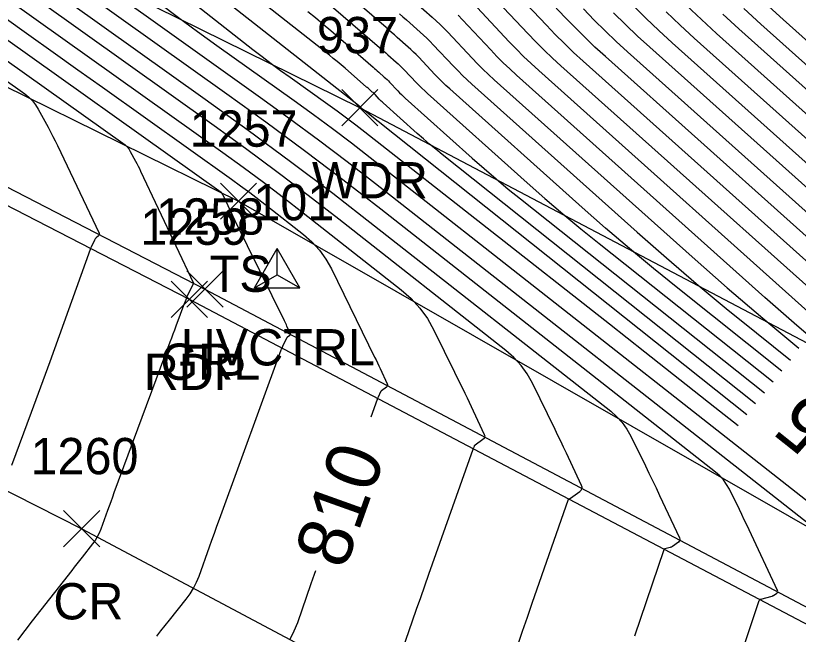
# Model space of a CAD drawing. Extents: x 1650836 to 1652450, y 332578 to 333908.
# Drawn here: x 1652072.4 to 1652115.54, y 332802.49 to 332836.58 of the extents above; entities that cross this region are included whole.
import ezdxf

# ---------------------------------------------------------------- set-up
doc = ezdxf.new("R2010")
doc.units = 0
for name, color, linetype in [('C_A', 7, 'Continuous'), ('C_I', 7, 'Continuous'), ('CPSM', 7, 'Continuous'), ('L_A', 7, 'Continuous'), ('L_I', 7, 'Continuous'), ('L_TIC', 7, 'Continuous'), ('LAWA', 7, 'Continuous'), ('LELB', 7, 'Continuous'), ('LSOGCMA', 7, 'Continuous'), ('LSOGCMA_T', 7, 'Continuous'), ('LSOGCMI', 7, 'Continuous'), ('P_A', 7, 'Continuous'), ('P_I', 7, 'Continuous'), ('P_TIC', 7, 'Continuous'), ('PET', 7, 'Continuous'), ('PRC', 7, 'Continuous'), ('R_A', 7, 'Continuous'), ('R_I', 7, 'Continuous'), ('R_TIC', 7, 'Continuous'), ('RGR', 7, 'Continuous')]:
    doc.layers.add(name, color=color, linetype=linetype)

msp = doc.modelspace()

# ---------------------------------------------------------------- linework, layer by layer
at = {"layer": 'CPSM'}
for p, q in [((1652085.559, 332821.585), (1652086.809, 332823.75)), ((1652088.059, 332821.585), (1652086.809, 332823.75)), ((1652086.81, 332822.306), (1652086.809, 332823.75)), ((1652085.559, 332821.585), (1652086.81, 332822.306)), ((1652086.81, 332822.306), (1652086.81, 332822.306)), ((1652086.81, 332822.306), (1652088.059, 332821.585)), ((1652085.559, 332821.585), (1652088.059, 332821.585))]:
    msp.add_line(p, q, dxfattribs=at)
at = {"layer": 'L_TIC'}
for points in [[(1652090.374, 332830.511), (1652092.374, 332832.511)], [(1652092.374, 332830.511), (1652090.374, 332832.511)], [(1652083.686, 332825.36), (1652085.686, 332827.36)], [(1652085.686, 332825.36), (1652083.686, 332827.36)]]:
    msp.add_lwpolyline(points, dxfattribs=at)
at = {"layer": 'LAWA'}
msp.add_lwpolyline([(1652408.76, 332665.713), (1652363.38, 332695.402), (1652324.46, 332714.991), (1652289.155, 332735.895), (1652253.497, 332747.946), (1652218.614, 332766.122), (1652198.198, 332775.017), (1652146.456, 332804.843), (1652136.841, 332807.592), (1652091.374, 332831.511), (1652057.601, 332848.138), (1652027.653, 332867.625)], dxfattribs=at)
at = {"layer": 'LELB'}
msp.add_lwpolyline([(1652023.441, 332859.649), (1652034.235, 332853.429), (1652052.246, 332842.357), (1652084.686, 332826.36), (1652123.711, 332804.04), (1652160.81, 332785.384), (1652195.281, 332767.897), (1652235.573, 332746.682), (1652255.289, 332735.81), (1652296.57, 332712.591), (1652348.8, 332686.345), (1652380.841, 332668.301), (1652404.073, 332656.539)], dxfattribs=at)
at = {"layer": 'LSOGCMA'}
for points in [[(1652088.514, 332836.82), (1652088.938, 332836.474), (1652089.359, 332836.122), (1652089.775, 332835.765), (1652092.104, 332833.741), (1652092.181, 332833.673), (1652092.258, 332833.606), (1652092.336, 332833.538), (1652092.413, 332833.471), (1652092.721, 332833.2), (1652092.797, 332833.132), (1652092.872, 332833.062), (1652092.945, 332832.99), (1652093.016, 332832.916), (1652093.467, 332832.435), (1652093.567, 332832.331), (1652093.669, 332832.229), (1652093.773, 332832.13), (1652093.88, 332832.033), (1652097.569, 332828.732), (1652098.224, 332828.154), (1652098.887, 332827.586), (1652099.558, 332827.028), (1652100.237, 332826.48), (1652113.669, 332815.788)], [(1652103.704, 332836.953), (1652104.292, 332836.341), (1652104.892, 332835.742), (1652105.506, 332835.156), (1652106.132, 332834.583), (1652130.953, 332812.376)], [(1652071.767, 332836.499), (1652073.122, 332835.534), (1652074.477, 332834.568), (1652075.831, 332833.603), (1652077.186, 332832.637), (1652084.293, 332827.569), (1652084.801, 332827.203), (1652085.304, 332826.831), (1652085.803, 332826.452), (1652086.298, 332826.069), (1652088.268, 332824.521), (1652088.734, 332824.112), (1652089.145, 332823.66), (1652089.502, 332823.163), (1652089.806, 332822.623), (1652092.189, 332817.766), (1652092.266, 332817.608), (1652092.343, 332817.449), (1652092.418, 332817.29), (1652092.493, 332817.131), (1652092.887, 332816.288), (1652092.904, 332816.234), (1652092.901, 332816.185), (1652092.88, 332816.141), (1652092.839, 332816.102), (1652092.567, 332815.907), (1652092.551, 332815.895), (1652092.538, 332815.88), (1652092.526, 332815.865), (1652092.517, 332815.847), (1652092.376, 332815.555), (1652092.362, 332815.525), (1652092.348, 332815.494), (1652092.336, 332815.462), (1652092.324, 332815.431), (1652091.972, 332814.452)], [(1652088.933, 332805.981), (1652088.864, 332805.786), (1652088.682, 332805.269), (1652087.929, 332803.126), (1652087.742, 332802.657), (1652087.517, 332802.207)]]:
    msp.add_lwpolyline(points, dxfattribs=at)
at = {"layer": 'LSOGCMI'}
for points in [[(1652043.077, 332871.817), (1652056.438, 332856.044), (1652056.825, 332855.587), (1652057.212, 332855.13), (1652057.599, 332854.673), (1652057.986, 332854.216), (1652059.534, 332852.387), (1652059.931, 332851.941), (1652060.35, 332851.517), (1652060.789, 332851.114), (1652061.25, 332850.733), (1652073.133, 332841.402), (1652074.695, 332840.19), (1652076.271, 332838.997), (1652077.86, 332837.821), (1652079.463, 332836.664), (1652085.903, 332832.073), (1652087.506, 332830.915), (1652089.095, 332829.74), (1652090.671, 332828.546), (1652092.233, 332827.334), (1652116.755, 332808.076)], [(1652122.531, 332804.725), (1652091.942, 332828.748), (1652090.909, 332829.55), (1652089.866, 332830.339), (1652088.815, 332831.117), (1652087.754, 332831.882), (1652083.494, 332834.92), (1652082.434, 332835.686), (1652081.382, 332836.463), (1652080.34, 332837.253), (1652079.306, 332838.055), (1652062.252, 332851.446), (1652061.665, 332851.932), (1652061.105, 332852.445), (1652060.571, 332852.986), (1652060.065, 332853.554), (1652058.092, 332855.885), (1652057.599, 332856.468), (1652057.106, 332857.051), (1652056.612, 332857.633), (1652056.119, 332858.216), (1652044.466, 332871.972)], [(1652073.002, 332867.027), (1652073.133, 332866.908), (1652073.312, 332866.76), (1652074.267, 332866.009), (1652074.487, 332865.835), (1652074.703, 332865.658), (1652074.918, 332865.478), (1652075.131, 332865.296), (1652096.386, 332846.822), (1652096.918, 332846.36), (1652097.448, 332845.898), (1652097.978, 332845.434), (1652098.508, 332844.97), (1652100.626, 332843.114), (1652101.149, 332842.643), (1652101.661, 332842.161), (1652102.161, 332841.666), (1652102.649, 332841.159), (1652105.751, 332837.856), (1652106.436, 332837.143), (1652107.137, 332836.444), (1652107.852, 332835.761), (1652108.582, 332835.093), (1652132.136, 332814.02)], [(1652113.187, 332815.183), (1652095.903, 332828.94), (1652095.556, 332829.22), (1652095.213, 332829.505), (1652094.875, 332829.795), (1652094.54, 332830.091), (1652092.654, 332831.778), (1652092.6, 332831.827), (1652092.547, 332831.878), (1652092.495, 332831.93), (1652092.444, 332831.983), (1652092.213, 332832.229), (1652092.177, 332832.267), (1652092.139, 332832.303), (1652092.101, 332832.339), (1652092.062, 332832.374), (1652091.905, 332832.513), (1652091.865, 332832.547), (1652091.826, 332832.582), (1652091.786, 332832.616), (1652091.747, 332832.65), (1652090.557, 332833.685), (1652090.344, 332833.867), (1652090.129, 332834.047), (1652089.912, 332834.224), (1652089.693, 332834.399), (1652065.258, 332853.585)], [(1652112.705, 332814.577), (1652091.57, 332831.4), (1652091.555, 332831.412), (1652091.54, 332831.424), (1652091.525, 332831.437), (1652091.511, 332831.45), (1652091.429, 332831.522), (1652091.422, 332831.529), (1652091.409, 332831.544), (1652091.404, 332831.548), (1652091.39, 332831.56), (1652091.339, 332831.605), (1652091.329, 332831.613), (1652091.32, 332831.621), (1652091.311, 332831.628), (1652091.301, 332831.636), (1652064.256, 332852.872)], [(1652112.223, 332813.971), (1652110.942, 332814.989), (1652109.009, 332816.52), (1652107.073, 332818.047), (1652105.135, 332819.572), (1652091.651, 332830.161), (1652091.147, 332830.553), (1652090.638, 332830.939), (1652090.124, 332831.319), (1652089.606, 332831.692), (1652087.525, 332833.176), (1652087.007, 332833.55), (1652086.493, 332833.93), (1652085.984, 332834.316), (1652085.48, 332834.707), (1652063.254, 332852.159)], [(1652080.184, 332802.389), (1652080.414, 332802.681), (1652080.644, 332802.971), (1652080.875, 332803.262), (1652081.799, 332804.423), (1652082.017, 332804.721), (1652082.208, 332805.033), (1652082.373, 332805.36), (1652082.511, 332805.702), (1652083.084, 332807.303), (1652083.221, 332807.686), (1652083.359, 332808.069), (1652083.498, 332808.452), (1652083.637, 332808.834), (1652087.044, 332818.159), (1652087.064, 332818.212), (1652087.085, 332818.264), (1652087.108, 332818.315), (1652087.131, 332818.366), (1652087.369, 332818.861), (1652087.374, 332818.869), (1652087.379, 332818.876), (1652087.386, 332818.883), (1652087.393, 332818.889), (1652087.52, 332818.98), (1652087.539, 332818.999), (1652087.549, 332819.019), (1652087.551, 332819.042), (1652087.543, 332819.067), (1652087.358, 332819.462), (1652087.323, 332819.537), (1652087.288, 332819.611), (1652087.252, 332819.685), (1652087.216, 332819.759), (1652084.511, 332825.272), (1652084.444, 332825.409), (1652084.377, 332825.546), (1652084.311, 332825.684), (1652084.245, 332825.822), (1652083.873, 332826.609), (1652083.863, 332826.63), (1652083.852, 332826.651), (1652083.842, 332826.672), (1652083.831, 332826.692), (1652083.786, 332826.774), (1652083.774, 332826.793), (1652083.76, 332826.811), (1652083.744, 332826.827), (1652083.726, 332826.842), (1652057.004, 332845.877)], [(1652100.085, 332801.892), (1652100.348, 332802.663), (1652100.613, 332803.433), (1652100.88, 332804.203), (1652102.868, 332809.933), (1652102.873, 332809.942), (1652102.879, 332809.95), (1652102.887, 332809.955), (1652102.897, 332809.959), (1652102.939, 332809.97), (1652102.95, 332809.974), (1652102.96, 332809.978), (1652102.969, 332809.983), (1652102.978, 332809.989), (1652103.504, 332810.366), (1652103.577, 332810.436), (1652103.616, 332810.514), (1652103.62, 332810.602), (1652103.591, 332810.698), (1652102.763, 332812.469), (1652102.608, 332812.798), (1652102.452, 332813.126), (1652102.295, 332813.453), (1652102.136, 332813.779), (1652100.885, 332816.328), (1652100.597, 332816.841), (1652100.258, 332817.312), (1652099.868, 332817.741), (1652099.426, 332818.129), (1652090.218, 332825.361), (1652088.52, 332826.678), (1652086.807, 332827.976), (1652085.079, 332829.254), (1652083.336, 332830.512), (1652061.607, 332846.005)], [(1652056.751, 332844.918), (1652078.318, 332829.555), (1652078.438, 332829.46), (1652078.544, 332829.353), (1652078.637, 332829.235), (1652078.717, 332829.105), (1652079.013, 332828.564), (1652079.086, 332828.428), (1652079.157, 332828.291), (1652079.226, 332828.153), (1652079.293, 332828.014), (1652082.214, 332821.843), (1652082.215, 332821.839), (1652082.215, 332821.835), (1652082.214, 332821.832), (1652082.211, 332821.828), (1652082.196, 332821.815), (1652082.193, 332821.812), (1652082.191, 332821.809), (1652082.189, 332821.806), (1652082.187, 332821.803), (1652081.843, 332821.087), (1652081.83, 332821.06), (1652081.819, 332821.034), (1652081.808, 332821.006), (1652081.798, 332820.979), (1652081.758, 332820.869), (1652081.748, 332820.841), (1652081.738, 332820.813), (1652081.728, 332820.786), (1652081.718, 332820.758), (1652081.24, 332819.476), (1652081.156, 332819.254), (1652081.073, 332819.031), (1652080.991, 332818.808), (1652080.908, 332818.585), (1652077.824, 332810.285), (1652077.733, 332810.041), (1652077.643, 332809.797), (1652077.554, 332809.553), (1652077.465, 332809.308), (1652077.09, 332808.279), (1652077.003, 332808.065), (1652076.899, 332807.859), (1652076.779, 332807.663), (1652076.643, 332807.476), (1652076.066, 332806.745), (1652075.922, 332806.563), (1652075.779, 332806.38), (1652075.635, 332806.196), (1652075.492, 332806.013), (1652073.318, 332803.224), (1652072.908, 332802.698), (1652072.499, 332802.172)], [(1652056.498, 332843.96), (1652072.911, 332832.268), (1652073.131, 332832.092), (1652073.328, 332831.895), (1652073.5, 332831.677), (1652073.649, 332831.437), (1652074.195, 332830.435), (1652074.33, 332830.184), (1652074.461, 332829.931), (1652074.589, 332829.676), (1652074.713, 332829.419), (1652076.998, 332824.591), (1652077.01, 332824.553), (1652077.01, 332824.518), (1652076.996, 332824.485), (1652076.97, 332824.455), (1652076.833, 332824.332), (1652076.806, 332824.306), (1652076.783, 332824.278), (1652076.762, 332824.247), (1652076.744, 332824.215), (1652076.557, 332823.824), (1652076.542, 332823.793), (1652076.529, 332823.761), (1652076.516, 332823.729), (1652076.503, 332823.697), (1652074.279, 332817.508), (1652074.026, 332816.807), (1652073.771, 332816.107), (1652073.514, 332815.408), (1652073.254, 332814.71), (1652072.169, 332811.799)], [(1652063.235, 332843.715), (1652083.815, 332829.041), (1652084.94, 332828.229), (1652086.056, 332827.403), (1652087.162, 332826.565), (1652088.258, 332825.715), (1652093.65, 332821.48), (1652094.197, 332821), (1652094.68, 332820.468), (1652095.1, 332819.885), (1652095.455, 332819.25), (1652097.162, 332815.772), (1652097.281, 332815.53), (1652097.398, 332815.287), (1652097.513, 332815.044), (1652097.628, 332814.8), (1652098.231, 332813.509), (1652098.257, 332813.426), (1652098.253, 332813.351), (1652098.22, 332813.284), (1652098.157, 332813.224), (1652097.728, 332812.916), (1652097.71, 332812.902), (1652097.695, 332812.886), (1652097.682, 332812.868), (1652097.671, 332812.848), (1652097.631, 332812.765), (1652097.621, 332812.744), (1652097.612, 332812.723), (1652097.604, 332812.702), (1652097.596, 332812.681), (1652095.163, 332805.79), (1652094.936, 332805.145), (1652094.71, 332804.5), (1652094.485, 332803.854), (1652094.261, 332803.207), (1652093.344, 332800.551)], [(1652067.861, 332842.677), (1652082.858, 332831.983), (1652085.218, 332830.28), (1652087.558, 332828.549), (1652089.878, 332826.791), (1652092.178, 332825.007), (1652105.202, 332814.778), (1652105.539, 332814.482), (1652105.837, 332814.155), (1652106.095, 332813.796), (1652106.314, 332813.405), (1652107.112, 332811.779), (1652107.311, 332811.372), (1652107.507, 332810.964), (1652107.702, 332810.555), (1652107.894, 332810.145), (1652108.991, 332807.798), (1652109.012, 332807.73), (1652109.009, 332807.669), (1652108.982, 332807.614), (1652108.93, 332807.565), (1652108.605, 332807.332), (1652108.577, 332807.314), (1652108.547, 332807.298), (1652108.516, 332807.285), (1652108.484, 332807.275), (1652108.176, 332807.193), (1652108.16, 332807.186), (1652108.146, 332807.176), (1652108.135, 332807.163), (1652108.128, 332807.147), (1652106.506, 332802.392)], [(1652114.633, 332817), (1652108.904, 332821.56), (1652107.561, 332822.645), (1652106.234, 332823.749), (1652104.923, 332824.872), (1652103.628, 332826.014), (1652096.33, 332832.543), (1652096.12, 332832.735), (1652095.914, 332832.932), (1652095.712, 332833.133), (1652095.515, 332833.339), (1652094.621, 332834.29), (1652094.481, 332834.436), (1652094.337, 332834.578), (1652094.189, 332834.717), (1652094.039, 332834.853), (1652093.429, 332835.387), (1652093.276, 332835.521), (1652093.123, 332835.654), (1652092.971, 332835.788), (1652092.818, 332835.921), (1652088.211, 332839.924)], [(1652112.018, 332800.276), (1652113.382, 332804.345), (1652113.396, 332804.376), (1652113.416, 332804.4), (1652113.441, 332804.418), (1652113.472, 332804.43), (1652114.101, 332804.598), (1652114.12, 332804.604), (1652114.138, 332804.612), (1652114.155, 332804.621), (1652114.171, 332804.631), (1652114.357, 332804.765), (1652114.387, 332804.793), (1652114.402, 332804.824), (1652114.404, 332804.859), (1652114.392, 332804.898), (1652112.83, 332808.24), (1652112.698, 332808.522), (1652112.564, 332808.803), (1652112.429, 332809.084), (1652112.292, 332809.364), (1652111.743, 332810.483), (1652111.592, 332810.751), (1652111.415, 332810.998), (1652111.21, 332811.224), (1652110.979, 332811.427), (1652092.523, 332825.921), (1652090.433, 332827.543), (1652088.324, 332829.141), (1652086.197, 332830.714), (1652084.051, 332832.263), (1652074.114, 332839.348)], [(1652130.361, 332811.554), (1652104.907, 332834.328), (1652104.332, 332834.853), (1652103.77, 332835.39), (1652103.219, 332835.94), (1652102.68, 332836.501), (1652100.24, 332839.098)], [(1652099.438, 332838.411), (1652101.657, 332836.049), (1652102.147, 332835.539), (1652102.648, 332835.039), (1652103.159, 332834.551), (1652103.681, 332834.073), (1652126.657, 332813.517)], [(1652088.993, 332837.844), (1652092.461, 332834.831), (1652092.576, 332834.73), (1652092.691, 332834.63), (1652092.806, 332834.53), (1652092.921, 332834.429), (1652093.38, 332834.027), (1652093.493, 332833.925), (1652093.604, 332833.82), (1652093.713, 332833.713), (1652093.818, 332833.603), (1652094.491, 332832.887), (1652094.64, 332832.732), (1652094.791, 332832.581), (1652094.947, 332832.432), (1652095.105, 332832.288), (1652100.598, 332827.373), (1652101.573, 332826.513), (1652102.56, 332825.668), (1652103.559, 332824.836), (1652104.571, 332824.02), (1652114.151, 332816.394)], [(1652122.34, 332816.028), (1652102.456, 332833.818), (1652101.986, 332834.248), (1652101.525, 332834.688), (1652101.074, 332835.138), (1652100.633, 332835.597), (1652098.635, 332837.724)], [(1652094.445, 332837.304), (1652095.356, 332836.505), (1652095.581, 332836.302), (1652095.801, 332836.095), (1652096.017, 332835.882), (1652096.227, 332835.664), (1652097.562, 332834.242), (1652097.857, 332833.935), (1652098.158, 332833.634), (1652098.466, 332833.34), (1652098.781, 332833.053), (1652109.686, 332823.296), (1652111.621, 332821.589), (1652113.581, 332819.911), (1652115.564, 332818.261)], [(1652113.718, 332837.274), (1652114.708, 332836.369), (1652134.435, 332818.719)], [(1652118.022, 332818.54), (1652101.231, 332833.563), (1652100.813, 332833.945), (1652100.403, 332834.337), (1652100.002, 332834.737), (1652099.609, 332835.146), (1652097.832, 332837.037)], [(1652108.259, 332836.795), (1652109.025, 332836.064), (1652109.807, 332835.348), (1652134.141, 332813.577)], [(1652109.381, 332837.147), (1652110.198, 332836.366), (1652111.033, 332835.603), (1652135.522, 332813.693)], [(1652134.798, 332817.044), (1652113.483, 332836.114), (1652112.545, 332836.971)], [(1652093.556, 332836.679), (1652093.746, 332836.512), (1652093.937, 332836.346), (1652094.697, 332835.679), (1652094.885, 332835.51), (1652095.069, 332835.336), (1652095.249, 332835.159), (1652095.424, 332834.977), (1652096.538, 332833.79), (1652096.785, 332833.534), (1652097.036, 332833.283), (1652097.293, 332833.038), (1652097.555, 332832.798), (1652106.657, 332824.655), (1652108.272, 332823.23), (1652109.907, 332821.83), (1652111.563, 332820.453), (1652113.238, 332819.1), (1652115.115, 332817.605)], [(1652117.242, 332817.977), (1652115.462, 332819.502), (1652113.705, 332821.052), (1652100.006, 332833.308), (1652099.639, 332833.643), (1652099.281, 332833.985), (1652098.929, 332834.336), (1652098.586, 332834.694), (1652097.029, 332836.35), (1652096.785, 332836.605)], [(1652105.364, 332836.742), (1652106.014, 332836.093), (1652106.679, 332835.458), (1652107.357, 332834.838), (1652131.545, 332813.198)], [(1652135.16, 332815.368), (1652112.258, 332835.858), (1652111.372, 332836.669)]]:
    msp.add_lwpolyline(points, dxfattribs=at)
at = {"layer": 'P_TIC'}
for points in [[(1652080.974, 332819.953), (1652082.974, 332821.953)], [(1652082.974, 332819.953), (1652080.974, 332821.953)], [(1652075.048, 332807.311), (1652077.048, 332809.311)], [(1652077.048, 332807.311), (1652075.048, 332809.311)]]:
    msp.add_lwpolyline(points, dxfattribs=at)
at = {"layer": 'PET'}
msp.add_lwpolyline([(1651782.185, 332994.087), (1651800.504, 332980.945), (1651823.969, 332965.234), (1651861.092, 332941.311), (1651895.497, 332920.881), (1651932.1, 332899.878), (1651964.344, 332882.546), (1651997.084, 332865.287), (1652030.302, 332847.665), (1652049.548, 332837.673), (1652081.974, 332820.953), (1652121.026, 332800.401), (1652157.819, 332781.161), (1652191.945, 332763.077), (1652232.596, 332742.33), (1652251.93, 332731.59), (1652295.202, 332708.727), (1652345.726, 332682.336), (1652379.152, 332664.868), (1652402.111, 332652.828)], dxfattribs=at)
at = {"layer": 'PRC'}
msp.add_lwpolyline([(1651773.612, 332982.822), (1651792.672, 332969.525), (1651816.542, 332953.47), (1651853.779, 332929.89), (1651888.829, 332909.027), (1651925.09, 332888.189), (1651957.726, 332870.48), (1651982.519, 332857.297), (1652019.654, 332837.681), (1652042.767, 332825.192), (1652076.048, 332808.311), (1652114.48, 332787.851), (1652150.944, 332769.103), (1652185.791, 332750.516), (1652225.777, 332729.89), (1652246.28, 332718.635), (1652288.707, 332696.529), (1652339.002, 332669.86), (1652372.556, 332652.699), (1652395.364, 332640.33)], dxfattribs=at)
at = {"layer": 'R_TIC'}
for points in [[(1652081.838, 332820.514), (1652083.838, 332822.514)], [(1652083.838, 332820.514), (1652081.838, 332822.514)]]:
    msp.add_lwpolyline(points, dxfattribs=at)
at = {"layer": 'RGR'}
msp.add_lwpolyline([(1652023.441, 332859.649), (1652024.915, 332854.382), (1652030.806, 332848.332), (1652049.928, 332838.521), (1652082.838, 332821.514), (1652121.63, 332801.012), (1652157.949, 332781.905), (1652192.709, 332763.821), (1652232.753, 332742.853), (1652252.846, 332732.22), (1652295.713, 332710.152), (1652346.443, 332683.145), (1652379.801, 332666.008), (1652402.772, 332654.006)], dxfattribs=at)

# ---------------------------------------------------------------- texts
at = {"layer": 'C_A'}
msp.add_text('HVCTRL', height=2, dxfattribs=at).set_placement((1652081.503, 332817.306))
at = {"layer": 'C_I'}
msp.add_text('101', height=2, dxfattribs=at).set_placement((1652085.503, 332825.306))
at = {"layer": 'L_A'}
for s, p in [('WDR', (1652088.736, 332826.511)), ('TS', (1652083.096, 332821.36))]:
    msp.add_text(s, height=2, dxfattribs=at).set_placement(p)
at = {"layer": 'L_I'}
for s, p in [('937', (1652089.012, 332834.511)), ('1257', (1652081.994, 332829.36))]:
    msp.add_text(s, height=2, dxfattribs=at).set_placement(p)
at = {"layer": 'LSOGCMA_T'}
for s, rotation, p in [('805', 141.4818, (1652121.118, 332811.776)), ('810', 70.3242, (1652090.536, 332805.985))]:
    msp.add_text(s, height=3, rotation=rotation, dxfattribs=at).set_placement(p)
at = {"layer": 'P_A'}
for s, p in [('RDP', (1652079.463, 332815.953)), ('CR', (1652074.481, 332803.311))]:
    msp.add_text(s, height=2, dxfattribs=at).set_placement(p)
at = {"layer": 'P_I'}
for s, p in [('1259', (1652079.274, 332823.953)), ('1260', (1652073.222, 332811.311))]:
    msp.add_text(s, height=2, dxfattribs=at).set_placement(p)
at = {"layer": 'R_A'}
msp.add_text('GRL', height=2, dxfattribs=at).set_placement((1652080.382, 332816.514))
at = {"layer": 'R_I'}
msp.add_text('1258', height=2, dxfattribs=at).set_placement((1652080.146, 332824.514))

doc.saveas('drawing.dxf')
